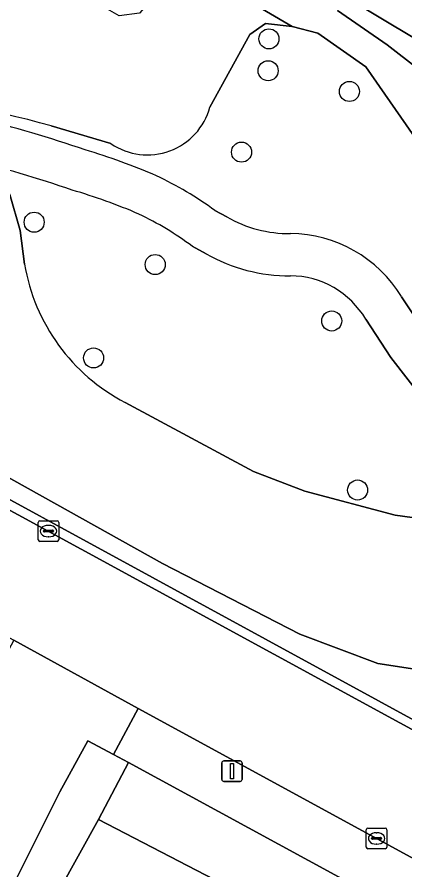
# Model space of a CAD drawing. Extents: x 163683 to 164494, y 382709 to 383872.
# Drawn here: x 164144.64 to 164163.56, y 383632.57 to 383674.12 of the extents above; entities that cross this region are included whole.
import ezdxf

# ---------------------------------------------------------------- set-up
doc = ezdxf.new("R2010")
doc.units = 0
for name, color, linetype in [('IMGEO_Boom', 7, 'Continuous'), ('IMGEO_Groenvoorziening', 7, 'Continuous'), ('IMGEO_Kolk', 7, 'Continuous'), ('IMGEO_Lichtmast', 7, 'Continuous'), ('IMGEO_Oever', 7, 'Continuous'), ('IMGEO_Rijbaan_lokaal_open', 7, 'Continuous'), ('IMGEO_Voetpad_halfverhard', 7, 'Continuous'), ('IMGEO_Voetpad_open', 7, 'Continuous'), ('IMGEO_Waterloop', 7, 'Continuous')]:
    doc.layers.add(name, color=color, linetype=linetype)

msp = doc.modelspace()

# ---------------------------------------------------------------- linework, layer by layer
at = {"layer": 'IMGEO_Boom'}
for centre in [(164156.926, 383673.063), (164156.885, 383671.511), (164160.85, 383670.501), (164155.59, 383667.543), (164145.475, 383664.127), (164151.379, 383662.064), (164159.987, 383659.316), (164148.373, 383657.515), (164161.25, 383651.078)]:
    msp.add_circle(centre, 0.489, dxfattribs=at)
at = {"layer": 'IMGEO_Groenvoorziening'}
for points in [[(164154.049, 383669.733), (164155.999, 383673.279), (164156.761, 383673.808), (164158.056, 383673.668), (164155.55, 383675.141), (164154.205, 383675.982), (164154.394, 383676.697), (164153.429, 383677.535), (164150.618, 383674.307), (164149.62, 383674.179), (164148.259, 383674.985), (164147.162, 383675.974), (164144.491, 383677.299), (164142.088, 383677.794), (164138.618, 383676.857), (164135.796, 383677.039), (164135.147, 383676.59)], [(164163.39, 383660.5), (164164.555, 383658.732), (164168.738, 383653.34), (164170.511, 383650.921), (164171.338, 383651.377), (164172.183, 383652.512), (164172.598, 383653.596), (164170.717, 383655.762), (164166.218, 383659.216), (164165.36, 383660.024), (164165.174, 383660.848), (164165.79, 383662.159), (164166.148, 383664.23), (164165.736, 383665.83), (164161.655, 383671.703), (164159.303, 383673.344), (164158.056, 383673.668), (164156.761, 383673.808), (164155.999, 383673.279), (164154.049, 383669.733)], [(164149.22, 383667.958), (164146.311, 383668.824)], [(164146.311, 383668.824), (164149.22, 383667.958)], [(164125.754, 383668.45), (164120.402, 383667.682), (164118.778, 383667.709), (164118.34, 383664.744), (164173.29, 383634.79), (164175.419, 383633.628), (164176.457, 383633.063), (164176.881, 383634.189)], [(164144.797, 383663.725), (164144.283, 383665.482), (164142.944, 383666.42), (164141.304, 383666.834), (164138.022, 383667.462), (164134.014, 383668.043), (164131.179, 383668.223), (164127.951, 383668.062), (164123.753, 383667.689), (164122.966, 383667.722), (164121.727, 383666.909), (164121.475, 383665.845), (164122.043, 383664.496), (164123.409, 383663.29), (164151.736, 383647.499), (164158.425, 383644.053), (164162.231, 383642.628), (164165.094, 383642.182)], [(164165.094, 383642.182), (164162.231, 383642.628), (164158.425, 383644.053), (164151.736, 383647.499), (164123.409, 383663.29), (164122.043, 383664.496), (164121.475, 383665.845), (164121.727, 383666.909), (164122.966, 383667.722), (164123.753, 383667.689), (164127.951, 383668.062), (164131.179, 383668.223), (164134.014, 383668.043), (164138.022, 383667.462), (164141.304, 383666.834), (164142.944, 383666.42), (164144.283, 383665.482), (164144.797, 383663.725), (164145.008, 383662.09)], [(164154.294, 383664.697), (164154.864, 383664.385)], [(164145.008, 383662.09), (164144.797, 383663.725)], [(164153.863, 383662.588), (164153.189, 383662.957)], [(164149.912, 383655.348), (164156.172, 383651.987), (164158.675, 383651.017), (164163.076, 383649.847), (164166.508, 383649.377), (164168.01, 383649.283), (164168.763, 383649.639), (164168.853, 383649.705), (164167.1, 383652.094), (164162.877, 383657.542), (164161.65, 383659.403)], [(164166.508, 383649.377), (164163.076, 383649.847), (164158.675, 383651.017), (164156.172, 383651.987), (164149.912, 383655.348)], [(164171.837, 383625.953), (164150.075, 383637.802), (164148.609, 383635.031), (164160.372, 383628.925), (164172.181, 383622.996)]]:
    msp.add_lwpolyline(points, dxfattribs=at)
msp.add_lwpolyline([(164148.609, 383635.031), (164146.705, 383631.598), (164143.703, 383623.497), (164156.175, 383619.101), (164160.372, 383628.925)], close=True, dxfattribs=at)
for centre, radius, start, end in [((164131.27, 383614.502), 56.365, 74.5231, 84.1663), ((164131.27, 383614.502), 56.365, 74.5231, 84.1663), ((164129.212, 383613.365), 57.433, 70.94736, 81.8629), ((164150.999, 383670.575), 3.165, 235.8021, 344.5618), ((164150.999, 383670.575), 3.165, 235.8021, 344.5618), ((164129.184, 383613.248), 55.497, 70.9119, 81.902), ((164139.187, 383637.906), 31.012, 66.7304, 73.568), ((164143.493, 383649.795), 18.405, 54.065, 64.4215), ((164139.137, 383637.767), 29.104, 66.8337, 73.6446), ((164143.455, 383649.738), 16.416, 53.6343, 64.2505), ((164157.926, 383669.772), 6.196, 240.3885, 270.4762), ((164157.923, 383657.18), 6.397, 31.2708, 89.5134), ((164157.921, 383669.754), 8.236, 240.4793, 270.3686), ((164154.221, 383663.637), 9.342, 189.5321, 242.5307), ((164154.221, 383663.637), 9.342, 189.5321, 242.5307), ((164157.921, 383657.175), 4.344, 30.8534, 89.2949)]:
    msp.add_arc(centre, radius, start, end, dxfattribs=at)
at = {"layer": 'IMGEO_Kolk'}
for p, q in [((164145.673, 383648.652), (164145.673, 383649.504)), ((164145.748, 383649.578), (164146.6, 383649.578)), ((164146.674, 383649.504), (164146.674, 383648.652)), ((164145.932, 383649.072), (164145.932, 383649.084)), ((164146.37, 383649.035), (164145.972, 383649.035)), ((164145.975, 383649.121), (164146.373, 383649.121)), ((164146.161, 383649.358), (164146.186, 383649.358)), ((164146.416, 383649.084), (164146.416, 383649.072)), ((164146.184, 383648.798), (164146.159, 383648.798)), ((164146.6, 383648.578), (164145.748, 383648.578)), ((164161.674, 383633.675), (164161.674, 383634.527)), ((164161.749, 383634.601), (164162.601, 383634.601)), ((164162.675, 383634.527), (164162.675, 383633.675)), ((164161.933, 383634.095), (164161.933, 383634.107)), ((164162.371, 383634.058), (164161.973, 383634.058)), ((164161.976, 383634.144), (164162.374, 383634.144)), ((164162.162, 383634.381), (164162.187, 383634.381)), ((164162.417, 383634.107), (164162.417, 383634.095)), ((164162.185, 383633.821), (164162.16, 383633.821)), ((164162.601, 383633.601), (164161.749, 383633.601))]:
    msp.add_line(p, q, dxfattribs=at)
for points in [[(164145.673, 383648.652), (164145.673, 383649.504)], [(164145.748, 383649.578), (164146.6, 383649.578)], [(164146.674, 383649.504), (164146.674, 383648.652)], [(164146.6, 383648.578), (164145.748, 383648.578)], [(164161.674, 383633.675), (164161.674, 383634.527)], [(164161.749, 383634.601), (164162.601, 383634.601)], [(164162.675, 383634.527), (164162.675, 383633.675)], [(164162.601, 383633.601), (164161.749, 383633.601)]]:
    msp.add_lwpolyline(points, dxfattribs=at)
for centre, radius, start, end in [((164145.75, 383649.502), 0.0765, 91.552, 178.448), ((164145.75, 383649.502), 0.0765, 91.552, 178.448), ((164146.598, 383649.502), 0.0765, 1.552, 88.448), ((164146.598, 383649.502), 0.0765, 1.552, 88.448), ((164145.972, 383649.081), 0.0403, 85.8775, 175.7526), ((164145.969, 383649.071), 0.0366, 178.938, 274.7102), ((164146.373, 383649.078), 0.043, 264.8664, 352.4533), ((164146.377, 383649.083), 0.0386, 1.7309, 96.639), ((164145.75, 383648.654), 0.0765, 181.552, 268.448), ((164145.75, 383648.654), 0.0765, 181.552, 268.448), ((164146.598, 383648.654), 0.0765, 271.552, 358.448), ((164146.598, 383648.654), 0.0765, 271.552, 358.448), ((164161.751, 383634.525), 0.0765, 91.552, 178.448), ((164161.751, 383634.525), 0.0765, 91.552, 178.448), ((164162.599, 383634.525), 0.0765, 1.552, 88.448), ((164162.599, 383634.525), 0.0765, 1.552, 88.448), ((164161.973, 383634.104), 0.0403, 85.8775, 175.7526), ((164161.97, 383634.094), 0.0366, 178.938, 274.7102), ((164162.374, 383634.101), 0.043, 264.8664, 352.4533), ((164162.378, 383634.106), 0.0386, 1.7309, 96.639), ((164161.751, 383633.677), 0.0765, 181.552, 268.448), ((164161.751, 383633.677), 0.0765, 181.552, 268.448), ((164162.599, 383633.677), 0.0765, 271.552, 358.448), ((164162.599, 383633.677), 0.0765, 271.552, 358.448)]:
    msp.add_arc(centre, radius, start, end, dxfattribs=at)
for centre, major_axis, ratio, start_param, end_param in [((164146.16, 383649.078), (-0.387, 0.002), 0.722429, 4.712389, 7.853982), ((164146.185, 383649.078), (-0.39, 0.002), 0.717154, 1.570796, 4.712389), ((164162.161, 383634.101), (-0.387, 0.002), 0.722429, 4.712389, 7.853982), ((164162.186, 383634.101), (-0.39, 0.002), 0.717154, 1.570796, 4.712389)]:
    msp.add_ellipse(centre, major_axis=major_axis, ratio=ratio, start_param=start_param, end_param=end_param, dxfattribs=at)
at = {"layer": 'IMGEO_Lichtmast'}
for p, q in [((164154.725, 383637.881), (164155.515, 383637.881)), ((164155.515, 383637.881), (164154.725, 383637.881)), ((164154.625, 383636.981), (164154.625, 383637.781)), ((164154.625, 383637.781), (164154.625, 383636.981)), ((164155.615, 383637.781), (164155.615, 383636.981)), ((164155.615, 383636.981), (164155.615, 383637.781)), ((164155.515, 383636.881), (164154.725, 383636.881)), ((164154.725, 383636.881), (164155.515, 383636.881))]:
    msp.add_line(p, q, dxfattribs=at)
msp.add_lwpolyline([(164155.045, 383637.756), (164155.195, 383637.756), (164155.195, 383637.006), (164155.045, 383637.006), (164155.045, 383637.756)], dxfattribs=at)
for centre, start, end in [((164154.725, 383637.781), 90, 180), ((164154.725, 383637.781), 90, 180), ((164155.515, 383637.781), 0, 90), ((164155.515, 383637.781), 360, 90), ((164154.725, 383636.981), 180, 270), ((164154.725, 383636.981), 180, 270), ((164155.515, 383636.981), 270, 0), ((164155.515, 383636.981), 270, 0)]:
    msp.add_arc(centre, 0.1, start, end, dxfattribs=at)
at = {"layer": 'IMGEO_Oever'}
for points in [[(164101.658, 383709.778), (164139.607, 383688.247), (164161.163, 383674.796), (164169.351, 383669.894), (164178.563, 383664.472), (164188.679, 383658.824), (164189.959, 383657.971), (164191.339, 383656.816), (164192.67, 383655.335), (164193.197, 383654.155), (164194, 383651.972), (164194.377, 383650.39), (164194.728, 383647.353), (164195.28, 383644.265), (164195.682, 383643.286), (164196.811, 383641.78), (164199.648, 383638.969), (164201.129, 383637.563), (164202.484, 383635.882), (164203.815, 383635.003), (164205.522, 383634.175)], [(164155.55, 383675.141), (164158.056, 383673.668), (164159.303, 383673.344), (164161.655, 383671.703), (164165.736, 383665.83)], [(164165.899, 383670.283), (164162.686, 383672.768), (164160.276, 383674.45)]]:
    msp.add_lwpolyline(points, dxfattribs=at)
at = {"layer": 'IMGEO_Rijbaan_lokaal_open'}
for points in [[(164207.225, 383615.819), (164110.166, 383668.665), (164105.936, 383670.838), (164101.191, 383673.098), (164098.924, 383668.021), (164104.634, 383665.375), (164106.6, 383664.333), (164144.483, 383643.757), (164150.553, 383640.431), (164173.857, 383627.735), (164204.594, 383610.992)], [(164115.961, 383647.999), (164114.731, 383639.02), (164142.882, 383628.707), (164146.726, 383636.367), (164148.085, 383638.859), (164149.348, 383638.186), (164150.553, 383640.431), (164144.483, 383643.757), (164143.264, 383641.505), (164144.092, 383641.02), (164142.803, 383638.644), (164140.645, 383634.653)]]:
    msp.add_lwpolyline(points, close=True, dxfattribs=at)
at = {"layer": 'IMGEO_Voetpad_halfverhard'}
for points in [[(164154.864, 383664.385), (164154.294, 383664.697)], [(164153.189, 383662.957), (164153.863, 383662.588)], [(164161.65, 383659.403), (164162.877, 383657.542), (164167.1, 383652.094), (164168.853, 383649.705), (164170.511, 383650.921), (164168.738, 383653.34), (164164.555, 383658.732), (164163.39, 383660.5)]]:
    msp.add_lwpolyline(points, dxfattribs=at)
for centre, radius, start, end in [((164129.212, 383613.365), 57.433, 70.94736, 81.8629), ((164129.184, 383613.248), 55.497, 70.9119, 81.902), ((164139.187, 383637.906), 31.012, 66.7304, 73.568), ((164143.493, 383649.795), 18.405, 54.065, 64.4215), ((164139.137, 383637.767), 29.104, 66.8337, 73.6446), ((164143.455, 383649.738), 16.416, 53.6343, 64.2505), ((164157.926, 383669.772), 6.196, 240.3885, 270.4762), ((164157.923, 383657.18), 6.397, 31.2708, 89.5134), ((164157.921, 383669.754), 8.236, 240.4793, 270.3686), ((164157.921, 383657.175), 4.344, 30.8534, 89.2949)]:
    msp.add_arc(centre, radius, start, end, dxfattribs=at)
at = {"layer": 'IMGEO_Voetpad_open'}
for points in [[(163875.885, 383700.733), (163933.438, 383696.393), (163938.282, 383696.036), (164008.288, 383690.751), (164017.444, 383690.058), (164022.242, 383689.694), (164044.177, 383688.038), (164052.328, 383687.097), (164058.842, 383686.082), (164064.706, 383684.963), (164070.503, 383683.65), (164078.486, 383681.595), (164085.194, 383679.443), (164091.011, 383677.316), (164096.777, 383675.011), (164101.191, 383673.098), (164105.936, 383670.838), (164110.166, 383668.665), (164207.225, 383615.819)], [(164243.729, 383596.391), (164178.254, 383632.083), (164176.457, 383633.063), (164175.419, 383633.628), (164173.29, 383634.79), (164118.34, 383664.744), (164117.696, 383665.095), (164116.361, 383665.823), (164115.315, 383666.393), (164111.467, 383668.491), (164106.164, 383671.225), (164101.436, 383673.47), (164096.987, 383675.416), (164091.677, 383677.545), (164085.415, 383679.853)], [(164173.857, 383627.735), (164150.553, 383640.431), (164149.348, 383638.186), (164150.075, 383637.802), (164171.837, 383625.953)]]:
    msp.add_lwpolyline(points, dxfattribs=at)
msp.add_lwpolyline([(164148.609, 383635.031), (164150.075, 383637.802), (164149.348, 383638.186), (164148.085, 383638.859), (164146.726, 383636.367), (164142.882, 383628.707), (164141.352, 383624.295), (164143.703, 383623.497), (164146.705, 383631.598)], close=True, dxfattribs=at)
at = {"layer": 'IMGEO_Waterloop'}
for points in [[(164205.522, 383634.175), (164203.815, 383635.003), (164202.484, 383635.882), (164201.129, 383637.563), (164199.648, 383638.969), (164196.811, 383641.78), (164195.682, 383643.286), (164195.28, 383644.265), (164194.728, 383647.353), (164194.377, 383650.39), (164194, 383651.972), (164193.197, 383654.155), (164192.67, 383655.335), (164191.339, 383656.816), (164189.959, 383657.971), (164188.679, 383658.824), (164178.563, 383664.472), (164169.351, 383669.894), (164161.163, 383674.796), (164139.607, 383688.247), (164101.658, 383709.778)], [(164160.276, 383674.45), (164162.686, 383672.768), (164165.899, 383670.283)]]:
    msp.add_lwpolyline(points, dxfattribs=at)

doc.saveas('drawing.dxf')
